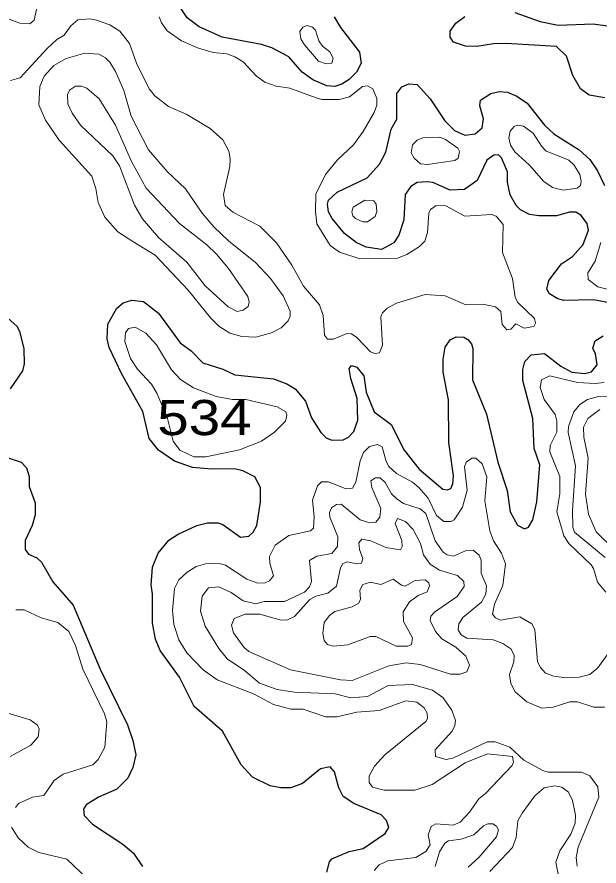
# Model space of a CAD drawing. Extents: x 577 to 602.9, y 7483.8 to 7511.6.
# Drawn here: x 581.887 to 583.209, y 7495.458 to 7497.389 of the extents above; entities that cross this region are included whole.
import ezdxf
from ezdxf.enums import TextEntityAlignment as Align

# ---------------------------------------------------------------- set-up
doc = ezdxf.new("R2010")
doc.units = 0
doc.header["$LTSCALE"] = 0.032
doc.layers.add('1', color=7, linetype='Continuous', lineweight=25)
doc.layers.add('2', color=7, linetype='Continuous', lineweight=13)
doc.layers.add('61', color=7, linetype='Continuous')

msp = doc.modelspace()

# ---------------------------------------------------------------- linework, layer by layer
at = {"layer": '1'}
for points in [[(582.6078, 7497.3892), (582.6222, 7497.3646), (582.6651, 7497.3089), (582.6691, 7497.2835), (582.6587, 7497.2636), (582.642, 7497.2469), (582.6253, 7497.2357), (582.6094, 7497.231), (582.5911, 7497.2326), (582.5593, 7497.2461), (582.5347, 7497.2636), (582.5045, 7497.2978), (582.4663, 7497.3184), (582.4424, 7497.3264), (582.3534, 7497.3431), (582.3009, 7497.3662), (582.2739, 7497.3868), (582.2588, 7497.4099)], [(583.0181, 7497.3988), (583.0754, 7497.3789), (583.1168, 7497.3701), (583.1963, 7497.3733), (583.2774, 7497.3622), (583.3688, 7497.3574), (583.3839, 7497.3622), (583.407, 7497.3765), (583.4134, 7497.3876), (583.4094, 7497.3995)], [(582.906, 7497.3224), (582.879, 7497.3312), (582.871, 7497.3431), (582.871, 7497.3566), (582.8838, 7497.3749), (582.9044, 7497.39)], [(583.2225, 7497.2047), (583.1867, 7497.2111), (583.1676, 7497.2254), (583.1501, 7497.2556), (583.1358, 7497.2994), (583.1128, 7497.3216), (582.9983, 7497.3288), (582.9696, 7497.328), (582.9315, 7497.3216), (582.906, 7497.3224)], [(583.1494, 7496.8445), (583.1732, 7496.8716), (583.1859, 7496.9042), (583.1827, 7496.9193), (583.1684, 7496.9383), (583.1565, 7496.9447), (583.1422, 7496.9447), (583.1128, 7496.9368), (583.073, 7496.9368), (583.0515, 7496.9399), (583.0309, 7496.9503), (583.0213, 7496.9598), (583.0078, 7496.9845), (583.0014, 7497.0131), (583.0014, 7497.0369), (582.9879, 7497.0688), (582.9808, 7497.0751), (582.9704, 7497.0743), (582.9545, 7497.0632), (582.9323, 7497.0171), (582.9036, 7496.9964), (582.871, 7496.9948), (582.8321, 7497.0123), (582.8186, 7497.0139), (582.7963, 7497.0123), (582.782, 7497.0036), (582.7693, 7496.9853), (582.7661, 7496.9272), (582.7549, 7496.893), (582.743, 7496.8755), (582.7152, 7496.8604), (582.6802, 7496.8652), (582.6579, 7496.8763), (582.6309, 7496.8962), (582.6031, 7496.9304), (582.5951, 7496.9455), (582.5927, 7496.963), (582.5951, 7496.9725), (582.6142, 7496.9908), (582.6826, 7497.0234), (582.7104, 7497.0544), (582.7247, 7497.0815), (582.7375, 7497.134), (582.7502, 7497.1562), (582.7502, 7497.2151), (582.7613, 7497.2302), (582.7772, 7497.2365), (582.7963, 7497.2349), (582.8257, 7497.2023), (582.8591, 7497.153), (582.8814, 7497.1308), (582.9044, 7497.1204), (582.9283, 7497.1228), (582.9442, 7497.1371), (582.9466, 7497.157), (582.9386, 7497.1864), (582.9402, 7497.2), (582.9633, 7497.2151), (582.9824, 7497.219), (583.0014, 7497.2182), (583.0229, 7497.2087), (583.046, 7497.1928), (583.0857, 7497.1427), (583.1064, 7497.1228), (583.1645, 7497.087), (583.1883, 7497.0648), (583.2058, 7497.0393), (583.2217, 7497.0059)], [(583.2336, 7496.7388), (583.1971, 7496.7459), (583.1287, 7496.7443), (583.1144, 7496.7483), (583.0969, 7496.7594), (583.0905, 7496.7698), (583.0953, 7496.7896), (583.1239, 7496.8278), (583.1494, 7496.8445)], [(582.3812, 7496.361), (582.3287, 7496.3603), (582.2858, 7496.3642), (582.2452, 7496.3785), (582.2087, 7496.404), (582.1872, 7496.4302), (582.1729, 7496.4915), (582.1252, 7496.5765), (582.0965, 7496.637), (582.0918, 7496.6569), (582.0934, 7496.6903), (582.114, 7496.7268), (582.1283, 7496.7388), (582.1482, 7496.7451), (582.1745, 7496.7419), (582.2087, 7496.7149), (582.258, 7496.6481), (582.2826, 7496.6298), (582.3096, 7496.602), (582.355, 7496.5877), (582.382, 7496.575), (582.4695, 7496.5662), (582.5005, 7496.5543), (582.5188, 7496.5431), (582.5426, 7496.5153), (582.5562, 7496.4771), (582.5776, 7496.4437), (582.5895, 7496.4318), (582.6023, 7496.4263), (582.6285, 7496.427), (582.6404, 7496.4334), (582.6524, 7496.4461), (582.6611, 7496.4716), (582.6603, 7496.5209), (582.6452, 7496.567), (582.642, 7496.5893), (582.6468, 7496.5964), (582.6595, 7496.5924), (582.6754, 7496.5726), (582.6802, 7496.536), (582.6985, 7496.4907), (582.7375, 7496.462), (582.7669, 7496.404), (582.8011, 7496.3603), (582.8543, 7496.3149), (582.8647, 7496.3133), (582.8726, 7496.3165), (582.8774, 7496.3269), (582.879, 7496.3451), (582.8679, 7496.4215), (582.8671, 7496.5185), (582.8551, 7496.5813), (582.8551, 7496.6107), (582.8599, 7496.6378), (582.871, 7496.6545), (582.8846, 7496.6616), (582.9021, 7496.6608), (582.9116, 7496.6553), (582.9195, 7496.6457), (582.9227, 7496.6346), (582.9219, 7496.5638), (582.9537, 7496.4859), (582.9792, 7496.3762), (583.0007, 7496.3117), (583.0078, 7496.2632), (583.0245, 7496.233), (583.0404, 7496.2251), (583.0492, 7496.229), (583.0587, 7496.245), (583.0682, 7496.2863), (583.0746, 7496.3706), (583.0619, 7496.4072), (583.0587, 7496.4756), (583.0364, 7496.5622), (583.0364, 7496.5869), (583.0412, 7496.6052), (583.0555, 7496.6203), (583.0857, 7496.6235), (583.1223, 7496.5948), (583.1478, 7496.5813), (583.1772, 7496.5781), (583.1923, 7496.5821), (583.205, 7496.598), (583.2018, 7496.6227), (583.1955, 7496.6354), (583.201, 7496.6521), (583.2185, 7496.664)], [(581.8651, 7496.7046), (581.8874, 7496.6847), (581.893, 7496.6736), (581.9025, 7496.6346), (581.9033, 7496.6004), (581.8993, 7496.5845), (581.8715, 7496.5431)], [(581.8023, 7496.4072), (581.8962, 7496.3762), (581.9089, 7496.3634), (581.9144, 7496.3436), (581.9144, 7496.3213), (581.928, 7496.2839), (581.928, 7496.2569), (581.9216, 7496.2322), (581.9057, 7496.198), (581.9057, 7496.1782), (581.9129, 7496.167), (581.9319, 7496.1591), (581.9431, 7496.1487), (581.9685, 7496.1042), (582.0146, 7496.0509), (582.0759, 7495.9054), (582.1379, 7495.779), (582.1506, 7495.7432), (582.157, 7495.7106), (582.1506, 7495.682), (582.1387, 7495.6581)], [(582.5911, 7495.4442), (582.5967, 7495.4673), (582.6023, 7495.4744), (582.642, 7495.4911), (582.6738, 7495.4983), (582.7239, 7495.5317), (582.7319, 7495.546), (582.7263, 7495.5619), (582.7144, 7495.5746), (582.6524, 7495.6001), (582.6285, 7495.616), (582.6182, 7495.6358), (582.6086, 7495.6724), (582.5983, 7495.6836), (582.5768, 7495.6788), (582.5355, 7495.6454), (582.5092, 7495.6358), (582.4862, 7495.6358), (582.4623, 7495.6406), (582.4218, 7495.6605), (582.3963, 7495.6883), (582.3542, 7495.7647), (582.2898, 7495.8211), (582.2564, 7495.8879), (582.2126, 7495.9484), (582.2015, 7495.9738), (582.1951, 7496.0104), (582.1951, 7496.0772), (582.192, 7496.097), (582.1951, 7496.1376), (582.2079, 7496.1694), (582.2317, 7496.1988), (582.2532, 7496.2131), (582.2953, 7496.2322), (582.32, 7496.2386), (582.343, 7496.2386), (582.355, 7496.2346), (582.3947, 7496.206), (582.4138, 7496.2084), (582.4234, 7496.2171), (582.4321, 7496.2322), (582.4401, 7496.2863), (582.4401, 7496.3189), (582.4273, 7496.3428), (582.4003, 7496.3571), (582.3812, 7496.361)], [(582.1387, 7495.6581), (582.114, 7495.6327), (582.0719, 7495.6144), (582.0441, 7495.5969), (582.0385, 7495.5873), (582.0393, 7495.573), (582.0584, 7495.5531), (582.1276, 7495.5078), (582.1514, 7495.4871), (582.1721, 7495.4569)]]:
    msp.add_lwpolyline(points, dxfattribs=at)
at = {"layer": '2'}
for points in [[(582.0377, 7497.4815), (582.0496, 7497.4671), (582.0512, 7497.4552), (582.0456, 7497.4481), (582.0337, 7497.4433), (581.9852, 7497.4401), (581.9478, 7497.4282), (581.9335, 7497.4162), (581.9264, 7497.3813), (581.916, 7497.3733), (581.8938, 7497.3749), (581.8508, 7497.3908)], [(581.8723, 7497.2445), (581.8946, 7497.2508), (581.955, 7497.3161), (581.9773, 7497.3375), (581.994, 7497.3471), (582.0091, 7497.3685), (582.025, 7497.3821), (582.0528, 7497.3844), (582.0679, 7497.3813), (582.0981, 7497.3709), (582.1204, 7497.3566), (582.1427, 7497.3288), (582.1586, 7497.2835), (582.1872, 7497.2254), (582.1999, 7497.2095), (582.2309, 7497.1849), (582.2731, 7497.1674), (582.3263, 7497.1355), (582.355, 7497.1093), (582.3685, 7497.0839), (582.3717, 7497.0664), (582.3709, 7497.0489), (582.3566, 7496.9853), (582.3597, 7496.9598), (582.3772, 7496.9447), (582.4385, 7496.9129), (582.4766, 7496.8755), (582.5116, 7496.8246), (582.5379, 7496.7769), (582.5744, 7496.734), (582.5824, 7496.7101), (582.5856, 7496.6656), (582.5927, 7496.6561), (582.6062, 7496.6561), (582.6365, 7496.6688), (582.6468, 7496.668), (582.6595, 7496.66), (582.6905, 7496.6274), (582.7001, 7496.6235), (582.7104, 7496.625), (582.7176, 7496.6425), (582.7136, 7496.7069), (582.7176, 7496.7157), (582.7279, 7496.7268), (582.7494, 7496.738), (582.8146, 7496.7578), (582.8599, 7496.7547), (582.9068, 7496.734), (582.9458, 7496.7356), (582.9744, 7496.73), (582.9863, 7496.7189), (582.9895, 7496.6895), (582.9999, 7496.6775), (583.0094, 7496.6791), (583.0205, 7496.691), (583.0396, 7496.6815), (583.0611, 7496.6847), (583.0651, 7496.6926), (583.0627, 7496.703), (583.0245, 7496.7403), (583.0189, 7496.7515), (583.0126, 7496.7944), (582.9903, 7496.8533), (582.9919, 7496.9169), (582.976, 7496.936), (582.9657, 7496.9399), (582.9044, 7496.936), (582.8615, 7496.959), (582.8392, 7496.9598), (582.8265, 7496.9511), (582.8225, 7496.9423), (582.8194, 7496.8986), (582.8138, 7496.8787), (582.8019, 7496.8668), (582.7724, 7496.8485), (582.7518, 7496.8405), (582.6659, 7496.8389), (582.6198, 7496.8541), (582.5983, 7496.8692), (582.5681, 7496.9185), (582.5649, 7496.9463), (582.5657, 7496.9861), (582.588, 7497.0306), (582.615, 7497.064), (582.6516, 7497.0982), (582.6738, 7497.1284), (582.6985, 7497.1713), (582.7048, 7497.188), (582.7048, 7497.2031), (582.6953, 7497.2254), (582.6834, 7497.2326), (582.6722, 7497.231), (582.6428, 7497.2071), (582.619, 7497.2015), (582.58, 7497.2015), (582.5665, 7497.2047), (582.5069, 7497.227)], [(582.5069, 7497.227), (582.4758, 7497.2318), (582.4504, 7497.2405), (582.4313, 7497.254), (582.4011, 7497.2866), (582.382, 7497.2978), (582.3637, 7497.3049), (582.3327, 7497.3081), (582.2993, 7497.3176), (582.2611, 7497.3343), (582.2285, 7497.3574), (582.215, 7497.3757), (582.2102, 7497.3892)], [(583.2495, 7496.7642), (583.2066, 7496.7753), (583.1851, 7496.792), (583.1843, 7496.8071), (583.201, 7496.8334), (583.2138, 7496.8763)], [(583.2249, 7496.0811), (583.2058, 7496.1034), (583.1971, 7496.1344), (583.1915, 7496.1432), (583.1406, 7496.1917), (583.1295, 7496.2092), (583.1136, 7496.2632), (583.1207, 7496.3046), (583.1207, 7496.3436), (583.0977, 7496.4), (583.0985, 7496.4143), (583.1136, 7496.4445), (583.1136, 7496.47), (583.1096, 7496.4851), (583.0849, 7496.5193), (583.0754, 7496.5463), (583.0786, 7496.5638), (583.0977, 7496.5726), (583.1605, 7496.5575), (583.201, 7496.5551), (583.2209, 7496.5575)], [(583.2408, 7496.5249), (583.2082, 7496.5256), (583.1835, 7496.5193), (583.1661, 7496.5074), (583.1525, 7496.4907), (583.1398, 7496.4573), (583.139, 7496.4437), (583.1557, 7496.3682), (583.1494, 7496.2664), (583.1501, 7496.229), (583.1541, 7496.2171), (583.2233, 7496.1599)], [(583.2114, 7496.4962), (583.1843, 7496.4756), (583.174, 7496.4557), (583.1748, 7496.4334), (583.1851, 7496.3857), (583.1788, 7496.3038), (583.1859, 7496.2585), (583.2026, 7496.2179), (583.244, 7496.1782)], [(582.6492, 7496.3173), (582.6571, 7496.3308), (582.6667, 7496.3793), (582.6746, 7496.3984), (582.6882, 7496.4119), (582.7064, 7496.4167), (582.7168, 7496.4111), (582.7255, 7496.3777), (582.7319, 7496.3666), (582.7494, 7496.3507), (582.786, 7496.3308), (582.8003, 7496.3189), (582.8209, 7496.2943), (582.84, 7496.2553), (582.8567, 7496.2418), (582.8726, 7496.2418), (582.8806, 7496.2457), (582.8989, 7496.2744), (582.91, 7496.3125), (582.9036, 7496.3658), (582.9076, 7496.3762), (582.9203, 7496.3857), (582.9299, 7496.3857), (582.9442, 7496.373), (582.9545, 7496.3428), (582.9498, 7496.2887), (582.9617, 7496.2203), (582.9696, 7496.1972), (582.9879, 7496.1694), (582.9967, 7496.1456), (582.9911, 7496.0963), (582.972, 7496.0533), (582.9673, 7496.031), (582.9744, 7496.0223), (582.9855, 7496.0175), (583.0293, 7496.0247), (583.0571, 7496.0088), (583.0635, 7495.9961), (583.0698, 7495.9221), (583.0762, 7495.9094), (583.0881, 7495.8967), (583.1064, 7495.8895), (583.1342, 7495.8863), (583.1645, 7495.8879), (583.1883, 7495.8935), (583.2066, 7495.9086), (583.2281, 7495.938)], [(582.6985, 7495.4482), (582.7096, 7495.4609), (582.7295, 7495.4697), (582.7931, 7495.4776), (582.8162, 7495.4911), (582.8257, 7495.5062), (582.8209, 7495.5293), (582.8281, 7495.5476), (582.8384, 7495.5539), (582.8782, 7495.5508), (582.8941, 7495.5579), (582.9148, 7495.5802), (582.9362, 7495.6112), (582.9514, 7495.6231), (583.0118, 7495.6867), (583.015, 7495.6939), (583.0126, 7495.7074), (582.9561, 7495.713), (582.9052, 7495.6931), (582.8305, 7495.6438), (582.7907, 7495.6303), (582.7215, 7495.6303), (582.6945, 7495.6374), (582.6874, 7495.6478), (582.6874, 7495.6629), (582.6993, 7495.6851), (582.7231, 7495.7106), (582.8162, 7495.7869), (582.8194, 7495.7933), (582.8186, 7495.806), (582.8122, 7495.8179), (582.7955, 7495.8307), (582.7708, 7495.8338), (582.7096, 7495.8116), (582.6595, 7495.8076), (582.6134, 7495.7973), (582.588, 7495.7973), (582.5371, 7495.8148), (582.5092, 7495.8148), (582.4695, 7495.8251), (582.4242, 7495.8497), (582.3422, 7495.8816), (582.3104, 7495.9046), (582.2731, 7495.9428), (582.2548, 7495.9722), (582.2436, 7496.0072), (582.2405, 7496.039), (582.2452, 7496.0891), (582.2548, 7496.109), (582.2739, 7496.1265), (582.2945, 7496.1392), (582.3152, 7496.1456), (582.3462, 7496.1464), (582.3605, 7496.1424), (582.409, 7496.1106), (582.4345, 7496.101), (582.4512, 7496.1018), (582.4607, 7496.1066), (582.4695, 7496.1177), (582.4615, 7496.1471), (582.4607, 7496.1623), (582.4735, 7496.1877), (582.5045, 7496.21), (582.5538, 7496.2203), (582.5609, 7496.2267), (582.5625, 7496.2529), (582.5585, 7496.2903), (582.5697, 7496.3229), (582.5792, 7496.3316), (582.5951, 7496.3316), (582.6341, 7496.3157), (582.6492, 7496.3173)], [(583.2217, 7495.8195), (583.1979, 7495.8195), (583.1605, 7495.8315), (583.143, 7495.8315), (583.1056, 7495.8195), (583.0794, 7495.8171), (583.0452, 7495.8315), (583.0189, 7495.8545), (583.0094, 7495.8728), (583.0062, 7495.8935), (583.0158, 7495.9221), (583.0166, 7495.9372), (583.0094, 7495.9523), (582.9911, 7495.9643), (582.9688, 7495.9722), (582.9092, 7495.9762), (582.8965, 7495.9841), (582.8893, 7495.9953), (582.8909, 7496.0088), (582.8997, 7496.0231), (582.9426, 7496.0581), (582.9521, 7496.0764), (582.9537, 7496.0955), (582.9418, 7496.1241), (582.9418, 7496.1535), (582.937, 7496.1646), (582.9235, 7496.1766), (582.906, 7496.175), (582.879, 7496.163), (582.8647, 7496.1654), (582.8551, 7496.1718), (582.8368, 7496.1972), (582.8162, 7496.2601), (582.8027, 7496.2704), (582.7653, 7496.2823), (582.7502, 7496.2927), (582.7382, 7496.3046), (582.7239, 7496.33), (582.712, 7496.3412), (582.7017, 7496.3412), (582.6913, 7496.334), (582.6929, 7496.3189), (582.7136, 7496.2712), (582.7112, 7496.2513), (582.7025, 7496.2402), (582.6889, 7496.2386), (582.6667, 7496.2457), (582.6237, 7496.2807), (582.6126, 7496.2799), (582.6015, 7496.2728), (582.5967, 7496.2617), (582.5975, 7496.2513), (582.6158, 7496.2068), (582.615, 7496.1845), (582.6023, 7496.1686), (582.5681, 7496.163), (582.5514, 7496.1527), (582.5562, 7496.105), (582.5514, 7496.0931), (582.5402, 7496.0811), (582.4949, 7496.0597)], [(582.4949, 7496.0597), (582.4488, 7496.0597), (582.4297, 7496.0541), (582.4011, 7496.0613), (582.3733, 7496.0804), (582.3454, 7496.0931), (582.3224, 7496.0907), (582.3081, 7496.0716), (582.3041, 7496.0374), (582.3144, 7496.0032), (582.3454, 7495.9531), (582.3645, 7495.9293), (582.4043, 7495.903), (582.4377, 7495.8736), (582.4782, 7495.8593), (582.5172, 7495.8537), (582.6102, 7495.8497), (582.6452, 7495.8402), (582.6834, 7495.8434), (582.7303, 7495.8688), (582.786, 7495.8712), (582.8313, 7495.8577), (582.8543, 7495.841), (582.875, 7495.8124), (582.883, 7495.7893), (582.8822, 7495.7774), (582.8758, 7495.7647), (582.8368, 7495.7225), (582.8376, 7495.7074), (582.8623, 7495.7003), (582.8774, 7495.7034), (582.9553, 7495.7408), (582.9736, 7495.7408), (583.007, 7495.7281), (583.0388, 7495.6987), (583.0818, 7495.6756), (583.0937, 7495.6716), (583.17, 7495.6716), (583.1883, 7495.6629), (583.2066, 7495.6382), (583.209, 7495.6144), (583.1621, 7495.5007), (583.1573, 7495.4776), (583.1597, 7495.4577)], [(581.8834, 7495.5913), (581.8906, 7495.6001), (581.9224, 7495.6144), (581.9478, 7495.6184), (581.9717, 7495.6525), (581.9916, 7495.6669), (582.0592, 7495.6883), (582.0711, 7495.7003), (582.087, 7495.7281), (582.091, 7495.7861), (582.0862, 7495.8044), (582.0369, 7495.9054), (582.0202, 7495.9595), (582.0051, 7495.9913), (581.9796, 7496.012), (581.9423, 7496.0223), (581.9033, 7496.0406), (581.8842, 7496.0406)], [(581.7976, 7495.8259), (581.9168, 7495.7909), (581.9335, 7495.7782), (581.9375, 7495.7694), (581.9351, 7495.7519), (581.9184, 7495.7329), (581.8715, 7495.7074)], [(583.1549, 7495.5555), (583.1557, 7495.5738), (583.1494, 7495.6072), (583.1398, 7495.6263), (583.1247, 7495.6374), (583.108, 7495.6406), (583.0849, 7495.6358), (583.0635, 7495.6176), (583.0348, 7495.5786), (583.0253, 7495.5611), (583.0213, 7495.5229), (583.0126, 7495.4999), (582.9617, 7495.4458)], [(582.0472, 7495.4291), (582.0003, 7495.4736), (581.9367, 7495.4887), (581.9121, 7495.5007), (581.8898, 7495.5221), (581.8747, 7495.5468)], [(582.8368, 7495.4569), (582.8472, 7495.4903), (582.8591, 7495.5102), (582.8671, 7495.515), (582.8965, 7495.519), (582.9251, 7495.5293), (582.9466, 7495.5492), (582.9569, 7495.5539), (582.9681, 7495.5539), (582.9768, 7495.5484), (582.9808, 7495.5404), (582.9768, 7495.5245), (582.9362, 7495.4776), (582.9124, 7495.4553)], [(583.1183, 7495.4315), (583.1112, 7495.4665), (583.1207, 7495.4927), (583.1454, 7495.5309), (583.1549, 7495.5555)]]:
    msp.add_lwpolyline(points, dxfattribs=at)
for points in [[(582.5808, 7497.3224), (582.5975, 7497.3097), (582.6055, 7497.2954), (582.6023, 7497.2835), (582.5895, 7497.2819), (582.5721, 7497.2882), (582.5402, 7497.3256), (582.5323, 7497.3391), (582.5299, 7497.3558), (582.5363, 7497.3654), (582.5466, 7497.3693), (582.5585, 7497.3654), (582.5649, 7497.359), (582.5728, 7497.3343)], [(582.1506, 7496.8779), (582.2007, 7496.8469), (582.2762, 7496.7674), (582.3271, 7496.7038), (582.3454, 7496.6855), (582.3709, 7496.6696), (582.3979, 7496.6624), (582.4297, 7496.6608), (582.4655, 7496.6704), (582.487, 7496.6823), (582.5029, 7496.6982), (582.5076, 7496.7085), (582.5076, 7496.7197), (582.4917, 7496.7547), (582.4631, 7496.7944), (582.4289, 7496.8302), (582.3677, 7496.8795), (582.3343, 7496.9113), (582.3081, 7496.9423), (582.2699, 7496.998), (582.2285, 7497.0377), (582.1856, 7497.087), (582.1466, 7497.1634), (582.1299, 7497.2214), (582.1109, 7497.2652), (582.0981, 7497.2858), (582.0878, 7497.2962), (582.0727, 7497.3041), (582.0409, 7497.3065), (581.9987, 7497.2946), (581.9709, 7497.2787), (581.9486, 7497.254), (581.9391, 7497.231), (581.9367, 7497.1888), (581.9518, 7497.1538), (581.9828, 7497.1085), (582.0568, 7497.0266), (582.0663, 7496.9988), (582.0711, 7496.967), (582.087, 7496.9336), (582.1164, 7496.9002)], [(582.1721, 7496.9296), (582.2087, 7496.8875), (582.2731, 7496.831), (582.3144, 7496.7777), (582.3669, 7496.73), (582.3876, 7496.7189), (582.4011, 7496.7221), (582.4122, 7496.7308), (582.4146, 7496.7403), (582.4114, 7496.7531), (582.3677, 7496.8167), (582.3407, 7496.8493), (582.3184, 7496.8708), (582.2564, 7496.9193), (582.1808, 7496.9996), (582.1474, 7497.06), (582.1109, 7497.1427), (582.0735, 7497.2023), (582.0456, 7497.227), (582.0337, 7497.2318), (582.0202, 7497.2318), (582.0067, 7497.2222), (582.0019, 7497.2127), (582.0027, 7497.1912), (582.0123, 7497.1697), (582.0313, 7497.1427), (582.1045, 7497.0727), (582.1196, 7497.0505), (582.1538, 7496.9606)], [(583.1223, 7497.0711), (583.1406, 7497.0632), (583.1533, 7497.0521), (583.1661, 7497.0306), (583.1692, 7497.0155), (583.1676, 7497.0059), (583.1597, 7496.9996), (583.1279, 7496.9948), (583.104, 7497.0012), (583.0841, 7497.0147), (583.0515, 7497.0521), (583.0181, 7497.0823), (583.0086, 7497.0974), (583.0046, 7497.1141), (583.0078, 7497.1292), (583.0166, 7497.1395), (583.0237, 7497.1427), (583.038, 7497.1403), (583.0595, 7497.1244), (583.0786, 7497.095), (583.0897, 7497.0839)], [(582.8607, 7497.1101), (582.8885, 7497.0902), (582.8925, 7497.0831), (582.8893, 7497.068), (582.8822, 7497.0624), (582.8201, 7497.0536), (582.8042, 7497.0552), (582.7891, 7497.068), (582.7828, 7497.0799), (582.786, 7497.0982), (582.7963, 7497.1085), (582.809, 7497.1141), (582.848, 7497.1157)], [(582.673, 7496.9232), (582.6834, 7496.9232), (582.7009, 7496.9352), (582.7048, 7496.9463), (582.7033, 7496.963), (582.6977, 7496.9709), (582.677, 7496.9725), (582.6508, 7496.9566), (582.6476, 7496.9455), (582.65, 7496.9368), (582.6563, 7496.9304)], [(582.4973, 7496.47), (582.5005, 7496.4835), (582.4981, 7496.4907), (582.4782, 7496.5026), (582.4067, 7496.5193), (582.3764, 7496.5193), (582.3399, 7496.5256), (582.2882, 7496.5455), (582.2588, 7496.5646), (582.2381, 7496.5861), (582.2039, 7496.6433), (582.18, 7496.6696), (582.1554, 7496.6831), (582.1403, 7496.6807), (582.1339, 7496.6704), (582.1323, 7496.6505), (582.145, 7496.6123), (582.1609, 7496.5877), (582.1928, 7496.5535), (582.2047, 7496.5336), (582.2285, 7496.4787), (582.2421, 7496.4239), (582.2572, 7496.404), (582.289, 7496.3889), (582.316, 7496.3889), (582.3923, 7496.4048), (582.4423, 7496.4244), (582.4719, 7496.4447)], [(582.7518, 7496.2481), (582.7701, 7496.2418), (582.7875, 7496.2235), (582.8042, 7496.1917), (582.8106, 7496.1654), (582.8257, 7496.1448), (582.8472, 7496.1312), (582.8877, 7496.1185), (582.9021, 7496.105), (582.9028, 7496.0939), (582.8869, 7496.0708), (582.8353, 7496.035), (582.8273, 7496.0263), (582.8257, 7496.0167), (582.8376, 7495.9913), (582.852, 7495.9746), (582.8838, 7495.9555), (582.9068, 7495.9356), (582.9148, 7495.915), (582.9092, 7495.8998), (582.8941, 7495.8943), (582.8718, 7495.8943), (582.8027, 7495.9165), (582.7716, 7495.9205), (582.7319, 7495.9134), (582.6484, 7495.88), (582.6222, 7495.8816), (582.5084, 7495.9046), (582.4138, 7495.946), (582.4027, 7495.9555), (582.3788, 7495.9881), (582.3741, 7496.0056), (582.3804, 7496.0207), (582.4051, 7496.031), (582.4385, 7496.031), (582.487, 7496.0175), (582.5013, 7496.0183), (582.5172, 7496.0255), (582.5522, 7496.0644), (582.5657, 7496.0716), (582.5935, 7496.0788), (582.6126, 7496.0947), (582.6222, 7496.136), (582.6277, 7496.1464), (582.6381, 7496.1495), (582.6587, 7496.1456), (582.6699, 7496.1471), (582.673, 7496.1575), (582.6651, 7496.1782), (582.6635, 7496.1933), (582.6707, 7496.2012), (582.6913, 7496.1972), (582.7247, 7496.1821), (582.7581, 7496.1774), (582.7621, 7496.1845), (582.7613, 7496.198), (582.7462, 7496.237)], [(582.7915, 7496.1074), (582.8146, 7496.109), (582.8225, 7496.1018), (582.8241, 7496.0955), (582.8186, 7496.0819), (582.7987, 7496.0732), (582.7788, 7496.0589), (582.7645, 7496.0358), (582.7653, 7496.0144), (582.786, 7495.977), (582.7836, 7495.9619), (582.7748, 7495.9579), (582.7486, 7495.9579), (582.7025, 7495.9802), (582.6897, 7495.9802), (582.6388, 7495.9611), (582.6055, 7495.9579), (582.5927, 7495.9619), (582.5848, 7495.9706), (582.5816, 7495.9865), (582.5848, 7496.012), (582.5967, 7496.0279), (582.6094, 7496.0366), (582.6484, 7496.0477), (582.6635, 7496.0557), (582.6675, 7496.0652), (582.6659, 7496.0851), (582.673, 7496.0986), (582.6905, 7496.1034), (582.7136, 7496.0986), (582.7414, 7496.1106), (582.7605, 7496.097), (582.7693, 7496.0947)]]:
    msp.add_lwpolyline(points, close=True, dxfattribs=at)

# ---------------------------------------------------------------- texts
at = {"layer": '61', "width": 1.2}
msp.add_text('534', height=0.08, dxfattribs=at).set_placement((582.3129, 7496.4379), align=Align.CENTER)

doc.saveas('drawing.dxf')
